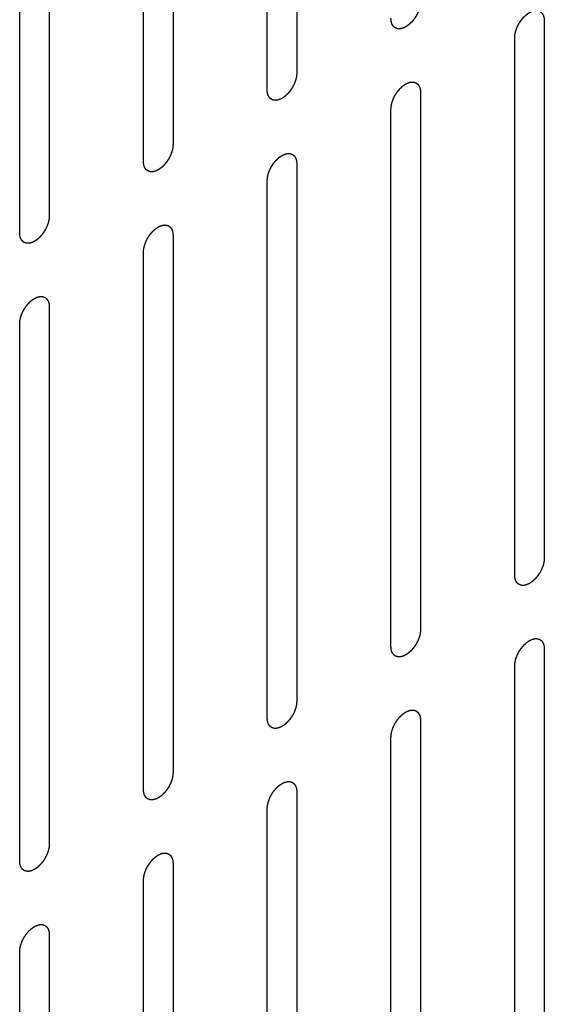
# Model space of a CAD drawing. Header units: inches. Extents: x 6 to 353, y 6 to 228.
# Tile 344 of 372: x 337.136 to 338.075, y 192.688 to 194.448. Entities that reach past the tile are written whole.
import ezdxf

# ---------------------------------------------------------------- set-up
doc = ezdxf.new("R2010")
doc.units = ezdxf.units.IN
doc.header["$LTSCALE"] = 19.946667
doc.header["$MEASUREMENT"] = 0
doc.linetypes.add('HIDDEN', pattern=[0.2, 0.1, -0.1])
doc.layers.add('08_ALL_COSMETICS', color=7, linetype='CONTINUOUS')

msp = doc.modelspace()

# ---------------------------------------------------------------- linework, layer by layer
at = {"layer": '08_ALL_COSMETICS', "color": 7, "linetype": 'HIDDEN'}
for p, q in [((337.6321, 195.3129), (337.6321, 194.3535)), ((337.579, 194.3229), (337.579, 195.2823)), ((337.4107, 195.1852), (337.4107, 194.2258)), ((337.3577, 194.1951), (337.3577, 195.1545)), ((337.1894, 195.0574), (337.1894, 194.098)), ((337.1364, 194.0674), (337.1364, 195.0268)), ((338.0747, 194.4458), (338.0747, 193.4864)), ((338.0217, 193.4558), (338.0217, 194.4152)), ((337.8534, 194.318), (337.8534, 193.3586)), ((337.8004, 193.328), (337.8004, 194.2874)), ((337.6321, 194.1902), (337.6321, 193.2309)), ((337.579, 193.2002), (337.579, 194.1596)), ((337.4107, 194.0625), (337.4107, 193.1031)), ((337.3577, 193.0725), (337.3577, 194.0318)), ((337.1894, 193.9347), (337.1894, 192.9753)), ((337.1364, 192.9447), (337.1364, 193.9041)), ((338.0747, 193.3231), (338.0747, 192.3637)), ((338.0217, 192.3331), (338.0217, 193.2925)), ((337.8534, 193.1953), (337.8534, 192.2359)), ((337.8004, 192.2053), (337.8004, 193.1647)), ((337.6321, 193.0676), (337.6321, 192.1082)), ((337.579, 192.0775), (337.579, 193.0369)), ((337.4107, 192.9398), (337.4107, 191.9804)), ((337.3577, 191.9498), (337.3577, 192.9092)), ((337.1894, 192.812), (337.1894, 191.8526)), ((337.1364, 191.822), (337.1364, 192.7814))]:
    msp.add_line(p, q, dxfattribs=at)
for points in [[(337.8534, 194.4813), (337.8533, 194.4803), (337.8532, 194.4787), (337.853, 194.4769), (337.8529, 194.4759), (337.8529, 194.4751), (337.8527, 194.4743), (337.8525, 194.4732), (337.8521, 194.4718), (337.8518, 194.4704), (337.8516, 194.4693), (337.8514, 194.4685), (337.8511, 194.4677), (337.8507, 194.4666), (337.8502, 194.4652), (337.8497, 194.4638), (337.8493, 194.4627), (337.849, 194.4618), (337.8485, 194.461), (337.848, 194.4599), (337.8473, 194.4585), (337.8466, 194.4571), (337.846, 194.456), (337.8456, 194.4552), (337.8451, 194.4544), (337.8445, 194.4534), (337.8436, 194.4521), (337.8428, 194.4509), (337.8421, 194.4499), (337.8416, 194.4491), (337.841, 194.4484), (337.8403, 194.4475), (337.8393, 194.4464), (337.8384, 194.4452), (337.8376, 194.4443), (337.8371, 194.4436), (337.8364, 194.4431), (337.8356, 194.4423), (337.8346, 194.4413), (337.8336, 194.4404), (337.8327, 194.4396), (337.8321, 194.439), (337.8315, 194.4386), (337.8306, 194.438), (337.8295, 194.4372), (337.8284, 194.4365), (337.8276, 194.4359), (337.8272, 194.4356), (337.8269, 194.4354), (337.8265, 194.4353), (337.8261, 194.435), (337.8254, 194.4347), (337.8243, 194.4342), (337.8232, 194.4337), (337.8225, 194.4334), (337.822, 194.4332), (337.8217, 194.433), (337.8214, 194.4329), (337.821, 194.4328), (337.8203, 194.4327), (337.8192, 194.4324), (337.8182, 194.4322), (337.8175, 194.432), (337.8171, 194.4319), (337.8168, 194.4318), (337.8165, 194.4319), (337.8161, 194.4319), (337.8154, 194.4319), (337.8145, 194.432), (337.8135, 194.432), (337.8129, 194.432), (337.8125, 194.432), (337.8122, 194.432), (337.8119, 194.4321), (337.8116, 194.4323), (337.811, 194.4325), (337.8102, 194.4328), (337.8093, 194.4331), (337.8087, 194.4333), (337.8084, 194.4335), (337.8081, 194.4335), (337.8079, 194.4337), (337.8076, 194.4339), (337.8072, 194.4343), (337.8065, 194.4349), (337.8058, 194.4355), (337.8053, 194.4359), (337.805, 194.4361), (337.8048, 194.4362), (337.8047, 194.4365), (337.8045, 194.4368), (337.8041, 194.4374), (337.8036, 194.4382), (337.8031, 194.439), (337.8027, 194.4395), (337.8025, 194.4399), (337.8024, 194.4401), (337.8023, 194.4404), (337.8022, 194.4408), (337.802, 194.4415), (337.8016, 194.4425), (337.8013, 194.4435), (337.8011, 194.4442), (337.801, 194.4447), (337.8009, 194.4449), (337.8008, 194.4453), (337.8008, 194.4458), (337.8007, 194.4466), (337.8006, 194.4478), (337.8005, 194.4493), (337.8004, 194.4502), (337.8004, 194.4507)], [(338.0217, 194.4152), (338.0218, 194.4162), (338.0219, 194.4178), (338.022, 194.4196), (338.0221, 194.4206), (338.0221, 194.4214), (338.0224, 194.4223), (338.0226, 194.4233), (338.0229, 194.4247), (338.0232, 194.4261), (338.0235, 194.4272), (338.0236, 194.428), (338.024, 194.4288), (338.0244, 194.43), (338.0249, 194.4313), (338.0254, 194.4327), (338.0258, 194.4339), (338.0261, 194.4347), (338.0265, 194.4355), (338.0271, 194.4366), (338.0278, 194.438), (338.0285, 194.4394), (338.029, 194.4405), (338.0294, 194.4413), (338.0299, 194.4421), (338.0306, 194.4431), (338.0314, 194.4444), (338.0323, 194.4456), (338.0329, 194.4467), (338.0334, 194.4474), (338.034, 194.4481), (338.0348, 194.449), (338.0357, 194.4501), (338.0367, 194.4513), (338.0374, 194.4522), (338.038, 194.4529), (338.0386, 194.4534), (338.0394, 194.4542), (338.0405, 194.4552), (338.0415, 194.4561), (338.0423, 194.4569), (338.0429, 194.4575), (338.0436, 194.4579), (338.0445, 194.4585), (338.0456, 194.4593), (338.0467, 194.4601), (338.0474, 194.4606), (338.0479, 194.4609), (338.0482, 194.4611), (338.0485, 194.4613), (338.0489, 194.4615), (338.0497, 194.4618), (338.0508, 194.4623), (338.0518, 194.4628), (338.0526, 194.4632), (338.053, 194.4633), (338.0533, 194.4635), (338.0537, 194.4636), (338.0541, 194.4637), (338.0548, 194.4638), (338.0558, 194.4641), (338.0569, 194.4643), (338.0576, 194.4645), (338.058, 194.4646), (338.0583, 194.4647), (338.0586, 194.4646), (338.059, 194.4646), (338.0596, 194.4646), (338.0606, 194.4646), (338.0615, 194.4645), (338.0622, 194.4645), (338.0626, 194.4645), (338.0629, 194.4645), (338.0631, 194.4644), (338.0635, 194.4643), (338.0641, 194.464), (338.0649, 194.4637), (338.0658, 194.4634), (338.0664, 194.4632), (338.0667, 194.4631), (338.067, 194.463), (338.0671, 194.4628), (338.0674, 194.4626), (338.0679, 194.4622), (338.0686, 194.4616), (338.0693, 194.461), (338.0698, 194.4606), (338.07, 194.4604), (338.0702, 194.4603), (338.0704, 194.46), (338.0706, 194.4597), (338.0709, 194.4591), (338.0715, 194.4583), (338.072, 194.4575), (338.0723, 194.457), (338.0725, 194.4566), (338.0727, 194.4564), (338.0728, 194.4561), (338.0729, 194.4557), (338.0731, 194.455), (338.0734, 194.454), (338.0737, 194.453), (338.074, 194.4523), (338.0741, 194.4519), (338.0742, 194.4516), (338.0742, 194.4512), (338.0743, 194.4507), (338.0743, 194.4499), (338.0744, 194.4487), (338.0746, 194.4472), (338.0747, 194.4463), (338.0747, 194.4458)], [(337.6321, 194.3535), (337.632, 194.3525), (337.6318, 194.3509), (337.6317, 194.3491), (337.6316, 194.3481), (337.6316, 194.3473), (337.6314, 194.3465), (337.6311, 194.3454), (337.6308, 194.344), (337.6305, 194.3426), (337.6302, 194.3415), (337.6301, 194.3407), (337.6297, 194.3399), (337.6294, 194.3388), (337.6288, 194.3374), (337.6283, 194.336), (337.6279, 194.3349), (337.6277, 194.334), (337.6272, 194.3332), (337.6267, 194.3321), (337.626, 194.3307), (337.6253, 194.3293), (337.6247, 194.3282), (337.6243, 194.3274), (337.6238, 194.3267), (337.6231, 194.3256), (337.6223, 194.3244), (337.6215, 194.3231), (337.6208, 194.3221), (337.6203, 194.3213), (337.6197, 194.3206), (337.619, 194.3197), (337.618, 194.3186), (337.6171, 194.3174), (337.6163, 194.3165), (337.6158, 194.3158), (337.6151, 194.3153), (337.6143, 194.3145), (337.6133, 194.3136), (337.6122, 194.3126), (337.6114, 194.3118), (337.6108, 194.3112), (337.6101, 194.3108), (337.6093, 194.3102), (337.6082, 194.3094), (337.6071, 194.3087), (337.6063, 194.3081), (337.6059, 194.3078), (337.6055, 194.3076), (337.6052, 194.3075), (337.6048, 194.3073), (337.604, 194.3069), (337.603, 194.3064), (337.6019, 194.3059), (337.6011, 194.3056), (337.6007, 194.3054), (337.6004, 194.3052), (337.6001, 194.3052), (337.5997, 194.3051), (337.599, 194.3049), (337.5979, 194.3047), (337.5969, 194.3044), (337.5962, 194.3043), (337.5958, 194.3042), (337.5954, 194.3041), (337.5952, 194.3041), (337.5948, 194.3041), (337.5941, 194.3041), (337.5932, 194.3042), (337.5922, 194.3042), (337.5915, 194.3042), (337.5912, 194.3043), (337.5909, 194.3042), (337.5906, 194.3044), (337.5903, 194.3045), (337.5897, 194.3047), (337.5888, 194.305), (337.588, 194.3053), (337.5874, 194.3055), (337.5871, 194.3057), (337.5868, 194.3057), (337.5866, 194.3059), (337.5863, 194.3062), (337.5858, 194.3066), (337.5852, 194.3071), (337.5845, 194.3077), (337.584, 194.3081), (337.5837, 194.3083), (337.5835, 194.3085), (337.5834, 194.3087), (337.5832, 194.309), (337.5828, 194.3096), (337.5823, 194.3104), (337.5818, 194.3112), (337.5814, 194.3118), (337.5812, 194.3121), (337.581, 194.3123), (337.581, 194.3126), (337.5808, 194.313), (337.5806, 194.3137), (337.5803, 194.3148), (337.58, 194.3158), (337.5798, 194.3165), (337.5797, 194.3169), (337.5795, 194.3172), (337.5795, 194.3175), (337.5795, 194.318), (337.5794, 194.3189), (337.5793, 194.32), (337.5792, 194.3215), (337.5791, 194.3224), (337.579, 194.3229)], [(337.8004, 194.2874), (337.8004, 194.2884), (337.8006, 194.29), (337.8007, 194.2918), (337.8008, 194.2929), (337.8008, 194.2936), (337.8011, 194.2945), (337.8013, 194.2956), (337.8016, 194.2969), (337.8019, 194.2983), (337.8022, 194.2994), (337.8023, 194.3002), (337.8027, 194.3011), (337.8031, 194.3022), (337.8036, 194.3036), (337.8041, 194.305), (337.8045, 194.3061), (337.8048, 194.3069), (337.8052, 194.3077), (337.8058, 194.3088), (337.8065, 194.3102), (337.8071, 194.3116), (337.8077, 194.3127), (337.8081, 194.3136), (337.8086, 194.3143), (337.8093, 194.3153), (337.8101, 194.3166), (337.8109, 194.3179), (337.8116, 194.3189), (337.8121, 194.3197), (337.8127, 194.3203), (337.8134, 194.3212), (337.8144, 194.3224), (337.8153, 194.3235), (337.8161, 194.3244), (337.8167, 194.3251), (337.8173, 194.3257), (337.8181, 194.3264), (337.8192, 194.3274), (337.8202, 194.3284), (337.821, 194.3291), (337.8216, 194.3297), (337.8223, 194.3301), (337.8232, 194.3308), (337.8243, 194.3315), (337.8253, 194.3323), (337.8261, 194.3328), (337.8265, 194.3331), (337.8269, 194.3334), (337.8272, 194.3335), (337.8276, 194.3337), (337.8284, 194.334), (337.8294, 194.3345), (337.8305, 194.335), (337.8313, 194.3354), (337.8317, 194.3356), (337.832, 194.3357), (337.8323, 194.3358), (337.8327, 194.3359), (337.8335, 194.3361), (337.8345, 194.3363), (337.8355, 194.3365), (337.8363, 194.3367), (337.8367, 194.3368), (337.837, 194.3369), (337.8373, 194.3368), (337.8376, 194.3368), (337.8383, 194.3368), (337.8393, 194.3368), (337.8402, 194.3367), (337.8409, 194.3367), (337.8413, 194.3367), (337.8416, 194.3367), (337.8418, 194.3366), (337.8421, 194.3365), (337.8427, 194.3362), (337.8436, 194.3359), (337.8444, 194.3356), (337.845, 194.3354), (337.8454, 194.3353), (337.8456, 194.3352), (337.8458, 194.335), (337.8461, 194.3348), (337.8466, 194.3344), (337.8473, 194.3338), (337.8479, 194.3333), (337.8484, 194.3329), (337.8487, 194.3326), (337.8489, 194.3325), (337.8491, 194.3322), (337.8493, 194.3319), (337.8496, 194.3313), (337.8501, 194.3305), (337.8506, 194.3297), (337.851, 194.3292), (337.8512, 194.3289), (337.8514, 194.3286), (337.8514, 194.3283), (337.8516, 194.3279), (337.8518, 194.3272), (337.8521, 194.3262), (337.8524, 194.3252), (337.8526, 194.3245), (337.8528, 194.3241), (337.8529, 194.3238), (337.8529, 194.3234), (337.8529, 194.3229), (337.853, 194.3221), (337.8531, 194.3209), (337.8533, 194.3195), (337.8533, 194.3185), (337.8534, 194.318)], [(337.4107, 194.2258), (337.4107, 194.2247), (337.4105, 194.2232), (337.4104, 194.2213), (337.4103, 194.2203), (337.4103, 194.2195), (337.41, 194.2187), (337.4098, 194.2176), (337.4095, 194.2162), (337.4092, 194.2149), (337.4089, 194.2138), (337.4088, 194.2129), (337.4084, 194.2121), (337.408, 194.211), (337.4075, 194.2096), (337.407, 194.2082), (337.4066, 194.2071), (337.4063, 194.2063), (337.4059, 194.2054), (337.4053, 194.2043), (337.4046, 194.2029), (337.4039, 194.2016), (337.4034, 194.2005), (337.403, 194.1996), (337.4025, 194.1989), (337.4018, 194.1978), (337.401, 194.1966), (337.4001, 194.1953), (337.3995, 194.1943), (337.399, 194.1935), (337.3984, 194.1929), (337.3976, 194.1919), (337.3967, 194.1908), (337.3957, 194.1897), (337.395, 194.1888), (337.3944, 194.188), (337.3938, 194.1875), (337.393, 194.1867), (337.3919, 194.1858), (337.3909, 194.1848), (337.3901, 194.1841), (337.3895, 194.1834), (337.3888, 194.183), (337.3879, 194.1824), (337.3868, 194.1817), (337.3858, 194.1809), (337.385, 194.1804), (337.3846, 194.1801), (337.3842, 194.1798), (337.3839, 194.1797), (337.3835, 194.1795), (337.3827, 194.1791), (337.3816, 194.1786), (337.3806, 194.1781), (337.3798, 194.1778), (337.3794, 194.1776), (337.3791, 194.1774), (337.3788, 194.1774), (337.3783, 194.1773), (337.3776, 194.1771), (337.3766, 194.1769), (337.3756, 194.1766), (337.3748, 194.1765), (337.3744, 194.1764), (337.3741, 194.1763), (337.3738, 194.1763), (337.3735, 194.1763), (337.3728, 194.1764), (337.3718, 194.1764), (337.3709, 194.1764), (337.3702, 194.1765), (337.3698, 194.1765), (337.3695, 194.1765), (337.3693, 194.1766), (337.369, 194.1767), (337.3684, 194.1769), (337.3675, 194.1772), (337.3667, 194.1775), (337.3661, 194.1778), (337.3657, 194.1779), (337.3655, 194.178), (337.3653, 194.1782), (337.365, 194.1784), (337.3645, 194.1788), (337.3638, 194.1793), (337.3631, 194.1799), (337.3627, 194.1803), (337.3624, 194.1805), (337.3622, 194.1807), (337.362, 194.1809), (337.3618, 194.1813), (337.3615, 194.1818), (337.361, 194.1826), (337.3605, 194.1834), (337.3601, 194.184), (337.3599, 194.1843), (337.3597, 194.1845), (337.3597, 194.1849), (337.3595, 194.1853), (337.3593, 194.186), (337.359, 194.187), (337.3587, 194.188), (337.3584, 194.1887), (337.3583, 194.1891), (337.3582, 194.1894), (337.3582, 194.1898), (337.3582, 194.1902), (337.3581, 194.1911), (337.358, 194.1923), (337.3578, 194.1937), (337.3578, 194.1947), (337.3577, 194.1951)], [(337.579, 194.1596), (337.5791, 194.1607), (337.5792, 194.1622), (337.5794, 194.164), (337.5795, 194.1651), (337.5795, 194.1659), (337.5797, 194.1667), (337.58, 194.1678), (337.5803, 194.1692), (337.5806, 194.1705), (337.5809, 194.1716), (337.581, 194.1724), (337.5813, 194.1733), (337.5817, 194.1744), (337.5822, 194.1758), (337.5827, 194.1772), (337.5832, 194.1783), (337.5834, 194.1791), (337.5839, 194.18), (337.5844, 194.1811), (337.5851, 194.1824), (337.5858, 194.1838), (337.5864, 194.1849), (337.5868, 194.1858), (337.5873, 194.1865), (337.588, 194.1875), (337.5888, 194.1888), (337.5896, 194.1901), (337.5903, 194.1911), (337.5908, 194.1919), (337.5914, 194.1925), (337.5921, 194.1935), (337.5931, 194.1946), (337.594, 194.1957), (337.5948, 194.1966), (337.5953, 194.1973), (337.596, 194.1979), (337.5968, 194.1987), (337.5978, 194.1996), (337.5989, 194.2006), (337.5997, 194.2013), (337.6003, 194.202), (337.601, 194.2024), (337.6018, 194.203), (337.6029, 194.2037), (337.604, 194.2045), (337.6048, 194.205), (337.6052, 194.2053), (337.6055, 194.2056), (337.6059, 194.2057), (337.6063, 194.2059), (337.607, 194.2062), (337.6081, 194.2067), (337.6092, 194.2072), (337.6099, 194.2076), (337.6104, 194.2078), (337.6107, 194.208), (337.611, 194.208), (337.6114, 194.2081), (337.6121, 194.2083), (337.6132, 194.2085), (337.6142, 194.2087), (337.6149, 194.2089), (337.6153, 194.209), (337.6157, 194.2091), (337.6159, 194.2091), (337.6163, 194.2091), (337.617, 194.209), (337.6179, 194.209), (337.6189, 194.209), (337.6196, 194.2089), (337.6199, 194.2089), (337.6202, 194.2089), (337.6205, 194.2088), (337.6208, 194.2087), (337.6214, 194.2085), (337.6223, 194.2082), (337.6231, 194.2078), (337.6237, 194.2076), (337.624, 194.2075), (337.6243, 194.2074), (337.6245, 194.2072), (337.6248, 194.207), (337.6253, 194.2066), (337.6259, 194.2061), (337.6266, 194.2055), (337.6271, 194.2051), (337.6274, 194.2049), (337.6276, 194.2047), (337.6277, 194.2044), (337.6279, 194.2041), (337.6283, 194.2036), (337.6288, 194.2028), (337.6293, 194.202), (337.6297, 194.2014), (337.6299, 194.2011), (337.63, 194.2009), (337.6301, 194.2005), (337.6302, 194.2001), (337.6305, 194.1994), (337.6308, 194.1984), (337.6311, 194.1974), (337.6313, 194.1967), (337.6314, 194.1963), (337.6316, 194.196), (337.6316, 194.1956), (337.6316, 194.1952), (337.6317, 194.1943), (337.6318, 194.1931), (337.6319, 194.1917), (337.632, 194.1907), (337.6321, 194.1902)], [(337.1894, 194.098), (337.1893, 194.0969), (337.1892, 194.0954), (337.1891, 194.0936), (337.189, 194.0925), (337.1889, 194.0918), (337.1887, 194.0909), (337.1885, 194.0898), (337.1882, 194.0885), (337.1879, 194.0871), (337.1876, 194.086), (337.1874, 194.0852), (337.1871, 194.0843), (337.1867, 194.0832), (337.1862, 194.0818), (337.1857, 194.0804), (337.1853, 194.0793), (337.185, 194.0785), (337.1846, 194.0777), (337.184, 194.0765), (337.1833, 194.0752), (337.1826, 194.0738), (337.1821, 194.0727), (337.1817, 194.0718), (337.1811, 194.0711), (337.1805, 194.0701), (337.1796, 194.0688), (337.1788, 194.0675), (337.1781, 194.0665), (337.1777, 194.0657), (337.1771, 194.0651), (337.1763, 194.0642), (337.1754, 194.063), (337.1744, 194.0619), (337.1737, 194.061), (337.1731, 194.0603), (337.1725, 194.0597), (337.1716, 194.0589), (337.1706, 194.058), (337.1696, 194.057), (337.1688, 194.0563), (337.1682, 194.0556), (337.1675, 194.0552), (337.1666, 194.0546), (337.1655, 194.0539), (337.1644, 194.0531), (337.1637, 194.0526), (337.1632, 194.0523), (337.1629, 194.052), (337.1626, 194.0519), (337.1621, 194.0517), (337.1614, 194.0514), (337.1603, 194.0509), (337.1593, 194.0504), (337.1585, 194.05), (337.1581, 194.0498), (337.1577, 194.0496), (337.1574, 194.0496), (337.157, 194.0495), (337.1563, 194.0493), (337.1553, 194.0491), (337.1542, 194.0489), (337.1535, 194.0487), (337.1531, 194.0486), (337.1528, 194.0485), (337.1525, 194.0485), (337.1521, 194.0486), (337.1515, 194.0486), (337.1505, 194.0486), (337.1496, 194.0487), (337.1489, 194.0487), (337.1485, 194.0487), (337.1482, 194.0487), (337.148, 194.0488), (337.1476, 194.0489), (337.147, 194.0491), (337.1462, 194.0494), (337.1453, 194.0498), (337.1447, 194.05), (337.1444, 194.0501), (337.1441, 194.0502), (337.1439, 194.0504), (337.1437, 194.0506), (337.1432, 194.051), (337.1425, 194.0516), (337.1418, 194.0521), (337.1413, 194.0525), (337.1411, 194.0528), (337.1408, 194.0529), (337.1407, 194.0532), (337.1405, 194.0535), (337.1402, 194.054), (337.1396, 194.0548), (337.1391, 194.0557), (337.1388, 194.0562), (337.1386, 194.0565), (337.1384, 194.0568), (337.1383, 194.0571), (337.1382, 194.0575), (337.138, 194.0582), (337.1377, 194.0592), (337.1373, 194.0602), (337.1371, 194.0609), (337.137, 194.0613), (337.1369, 194.0616), (337.1369, 194.062), (337.1368, 194.0625), (337.1368, 194.0633), (337.1366, 194.0645), (337.1365, 194.0659), (337.1364, 194.0669), (337.1364, 194.0674)], [(337.3577, 194.0318), (337.3578, 194.0329), (337.3579, 194.0344), (337.3581, 194.0363), (337.3582, 194.0373), (337.3582, 194.0381), (337.3584, 194.0389), (337.3586, 194.04), (337.359, 194.0414), (337.3593, 194.0427), (337.3595, 194.0438), (337.3597, 194.0447), (337.36, 194.0455), (337.3604, 194.0466), (337.3609, 194.048), (337.3614, 194.0494), (337.3618, 194.0505), (337.3621, 194.0513), (337.3626, 194.0522), (337.3631, 194.0533), (337.3638, 194.0547), (337.3645, 194.056), (337.3651, 194.0571), (337.3654, 194.058), (337.366, 194.0587), (337.3666, 194.0598), (337.3675, 194.061), (337.3683, 194.0623), (337.369, 194.0633), (337.3695, 194.0641), (337.37, 194.0648), (337.3708, 194.0657), (337.3718, 194.0668), (337.3727, 194.068), (337.3735, 194.0688), (337.374, 194.0696), (337.3747, 194.0701), (337.3755, 194.0709), (337.3765, 194.0718), (337.3775, 194.0728), (337.3784, 194.0736), (337.379, 194.0742), (337.3796, 194.0746), (337.3805, 194.0752), (337.3816, 194.076), (337.3827, 194.0767), (337.3835, 194.0772), (337.3839, 194.0775), (337.3842, 194.0778), (337.3845, 194.0779), (337.385, 194.0781), (337.3857, 194.0785), (337.3868, 194.079), (337.3879, 194.0795), (337.3886, 194.0798), (337.3891, 194.08), (337.3894, 194.0802), (337.3897, 194.0802), (337.3901, 194.0803), (337.3908, 194.0805), (337.3919, 194.0807), (337.3929, 194.081), (337.3936, 194.0811), (337.394, 194.0812), (337.3943, 194.0813), (337.3946, 194.0813), (337.395, 194.0813), (337.3957, 194.0812), (337.3966, 194.0812), (337.3976, 194.0812), (337.3982, 194.0812), (337.3986, 194.0811), (337.3989, 194.0812), (337.3991, 194.081), (337.3995, 194.0809), (337.4001, 194.0807), (337.4009, 194.0804), (337.4018, 194.0801), (337.4024, 194.0799), (337.4027, 194.0797), (337.403, 194.0797), (337.4032, 194.0795), (337.4035, 194.0792), (337.4039, 194.0788), (337.4046, 194.0783), (337.4053, 194.0777), (337.4058, 194.0773), (337.406, 194.0771), (337.4063, 194.0769), (337.4064, 194.0767), (337.4066, 194.0763), (337.407, 194.0758), (337.4075, 194.075), (337.408, 194.0742), (337.4083, 194.0736), (337.4085, 194.0733), (337.4087, 194.0731), (337.4088, 194.0727), (337.4089, 194.0724), (337.4091, 194.0716), (337.4095, 194.0706), (337.4098, 194.0696), (337.41, 194.0689), (337.4101, 194.0685), (337.4102, 194.0682), (337.4102, 194.0678), (337.4103, 194.0674), (337.4104, 194.0665), (337.4105, 194.0653), (337.4106, 194.0639), (337.4107, 194.0629), (337.4107, 194.0625)], [(337.1364, 193.9041), (337.1365, 193.9051), (337.1366, 193.9067), (337.1367, 193.9085), (337.1368, 193.9095), (337.1369, 193.9103), (337.1371, 193.9111), (337.1373, 193.9122), (337.1376, 193.9136), (337.1379, 193.915), (337.1382, 193.9161), (337.1384, 193.9169), (337.1387, 193.9177), (337.1391, 193.9188), (337.1396, 193.9202), (337.1401, 193.9216), (337.1405, 193.9227), (337.1408, 193.9236), (337.1412, 193.9244), (337.1418, 193.9255), (337.1425, 193.9269), (337.1432, 193.9283), (337.1437, 193.9294), (337.1441, 193.9302), (337.1447, 193.931), (337.1453, 193.932), (337.1462, 193.9332), (337.147, 193.9345), (337.1477, 193.9355), (337.1481, 193.9363), (337.1487, 193.937), (337.1495, 193.9379), (337.1504, 193.939), (337.1514, 193.9402), (337.1521, 193.9411), (337.1527, 193.9418), (337.1533, 193.9423), (337.1542, 193.9431), (337.1552, 193.9441), (337.1562, 193.945), (337.157, 193.9458), (337.1576, 193.9464), (337.1583, 193.9468), (337.1592, 193.9474), (337.1603, 193.9482), (337.1614, 193.9489), (337.1621, 193.9495), (337.1626, 193.9498), (337.1629, 193.95), (337.1632, 193.9501), (337.1637, 193.9503), (337.1644, 193.9507), (337.1655, 193.9512), (337.1665, 193.9517), (337.1673, 193.952), (337.1677, 193.9522), (337.1681, 193.9524), (337.1684, 193.9524), (337.1688, 193.9526), (337.1695, 193.9527), (337.1705, 193.953), (337.1716, 193.9532), (337.1723, 193.9534), (337.1727, 193.9534), (337.173, 193.9535), (337.1733, 193.9535), (337.1737, 193.9535), (337.1743, 193.9535), (337.1753, 193.9534), (337.1762, 193.9534), (337.1769, 193.9534), (337.1773, 193.9534), (337.1776, 193.9534), (337.1778, 193.9532), (337.1782, 193.9531), (337.1788, 193.9529), (337.1796, 193.9526), (337.1805, 193.9523), (337.1811, 193.9521), (337.1814, 193.9519), (337.1817, 193.9519), (337.1819, 193.9517), (337.1821, 193.9515), (337.1826, 193.9511), (337.1833, 193.9505), (337.184, 193.9499), (337.1845, 193.9495), (337.1847, 193.9493), (337.1849, 193.9491), (337.1851, 193.9489), (337.1853, 193.9486), (337.1856, 193.948), (337.1862, 193.9472), (337.1867, 193.9464), (337.187, 193.9458), (337.1872, 193.9455), (337.1874, 193.9453), (337.1875, 193.945), (337.1876, 193.9446), (337.1878, 193.9439), (337.1881, 193.9429), (337.1884, 193.9418), (337.1887, 193.9411), (337.1888, 193.9407), (337.1889, 193.9404), (337.1889, 193.9401), (337.189, 193.9396), (337.189, 193.9388), (337.1892, 193.9376), (337.1893, 193.9361), (337.1894, 193.9352), (337.1894, 193.9347)], [(338.0747, 193.4864), (338.0746, 193.4854), (338.0745, 193.4838), (338.0744, 193.482), (338.0743, 193.481), (338.0742, 193.4802), (338.074, 193.4793), (338.0738, 193.4783), (338.0735, 193.4769), (338.0732, 193.4755), (338.0729, 193.4744), (338.0727, 193.4736), (338.0724, 193.4728), (338.072, 193.4716), (338.0715, 193.4703), (338.071, 193.4689), (338.0706, 193.4677), (338.0703, 193.4669), (338.0699, 193.4661), (338.0693, 193.465), (338.0686, 193.4636), (338.0679, 193.4622), (338.0674, 193.4611), (338.067, 193.4603), (338.0664, 193.4595), (338.0658, 193.4585), (338.0649, 193.4572), (338.0641, 193.456), (338.0634, 193.4549), (338.063, 193.4542), (338.0624, 193.4535), (338.0616, 193.4526), (338.0607, 193.4515), (338.0597, 193.4503), (338.059, 193.4494), (338.0584, 193.4487), (338.0578, 193.4482), (338.0569, 193.4474), (338.0559, 193.4464), (338.0549, 193.4455), (338.0541, 193.4447), (338.0534, 193.4441), (338.0528, 193.4437), (338.0519, 193.4431), (338.0508, 193.4423), (338.0497, 193.4415), (338.049, 193.441), (338.0485, 193.4407), (338.0482, 193.4405), (338.0479, 193.4403), (338.0474, 193.4401), (338.0467, 193.4398), (338.0456, 193.4393), (338.0445, 193.4388), (338.0438, 193.4384), (338.0434, 193.4383), (338.043, 193.4381), (338.0427, 193.438), (338.0423, 193.4379), (338.0416, 193.4378), (338.0406, 193.4375), (338.0395, 193.4373), (338.0388, 193.4371), (338.0384, 193.437), (338.0381, 193.4369), (338.0378, 193.437), (338.0374, 193.437), (338.0368, 193.437), (338.0358, 193.437), (338.0349, 193.4371), (338.0342, 193.4371), (338.0338, 193.4371), (338.0335, 193.4371), (338.0333, 193.4372), (338.0329, 193.4373), (338.0323, 193.4376), (338.0315, 193.4379), (338.0306, 193.4382), (338.03, 193.4384), (338.0297, 193.4385), (338.0294, 193.4386), (338.0292, 193.4388), (338.029, 193.439), (338.0285, 193.4394), (338.0278, 193.44), (338.0271, 193.4406), (338.0266, 193.4409), (338.0264, 193.4412), (338.0261, 193.4413), (338.026, 193.4416), (338.0258, 193.4419), (338.0254, 193.4425), (338.0249, 193.4433), (338.0244, 193.4441), (338.0241, 193.4446), (338.0239, 193.445), (338.0237, 193.4452), (338.0236, 193.4455), (338.0235, 193.4459), (338.0233, 193.4466), (338.023, 193.4476), (338.0226, 193.4486), (338.0224, 193.4493), (338.0223, 193.4497), (338.0222, 193.45), (338.0222, 193.4504), (338.0221, 193.4509), (338.022, 193.4517), (338.0219, 193.4529), (338.0218, 193.4544), (338.0217, 193.4553), (338.0217, 193.4558)], [(337.8534, 193.3586), (337.8533, 193.3576), (337.8532, 193.356), (337.853, 193.3542), (337.8529, 193.3532), (337.8529, 193.3524), (337.8527, 193.3516), (337.8525, 193.3505), (337.8521, 193.3491), (337.8518, 193.3477), (337.8516, 193.3466), (337.8514, 193.3458), (337.8511, 193.345), (337.8507, 193.3439), (337.8502, 193.3425), (337.8497, 193.3411), (337.8493, 193.34), (337.849, 193.3391), (337.8485, 193.3383), (337.848, 193.3372), (337.8473, 193.3358), (337.8466, 193.3344), (337.846, 193.3333), (337.8456, 193.3325), (337.8451, 193.3317), (337.8445, 193.3307), (337.8436, 193.3294), (337.8428, 193.3282), (337.8421, 193.3272), (337.8416, 193.3264), (337.841, 193.3257), (337.8403, 193.3248), (337.8393, 193.3237), (337.8384, 193.3225), (337.8376, 193.3216), (337.8371, 193.3209), (337.8364, 193.3204), (337.8356, 193.3196), (337.8346, 193.3186), (337.8336, 193.3177), (337.8327, 193.3169), (337.8321, 193.3163), (337.8315, 193.3159), (337.8306, 193.3153), (337.8295, 193.3145), (337.8284, 193.3138), (337.8276, 193.3132), (337.8272, 193.3129), (337.8269, 193.3127), (337.8265, 193.3126), (337.8261, 193.3124), (337.8254, 193.312), (337.8243, 193.3115), (337.8232, 193.311), (337.8225, 193.3107), (337.822, 193.3105), (337.8217, 193.3103), (337.8214, 193.3102), (337.821, 193.3101), (337.8203, 193.31), (337.8192, 193.3097), (337.8182, 193.3095), (337.8175, 193.3093), (337.8171, 193.3093), (337.8168, 193.3092), (337.8165, 193.3092), (337.8161, 193.3092), (337.8154, 193.3092), (337.8145, 193.3093), (337.8135, 193.3093), (337.8129, 193.3093), (337.8125, 193.3093), (337.8122, 193.3093), (337.8119, 193.3094), (337.8116, 193.3096), (337.811, 193.3098), (337.8102, 193.3101), (337.8093, 193.3104), (337.8087, 193.3106), (337.8084, 193.3108), (337.8081, 193.3108), (337.8079, 193.311), (337.8076, 193.3112), (337.8072, 193.3116), (337.8065, 193.3122), (337.8058, 193.3128), (337.8053, 193.3132), (337.805, 193.3134), (337.8048, 193.3135), (337.8047, 193.3138), (337.8045, 193.3141), (337.8041, 193.3147), (337.8036, 193.3155), (337.8031, 193.3163), (337.8027, 193.3169), (337.8025, 193.3172), (337.8024, 193.3174), (337.8023, 193.3177), (337.8022, 193.3181), (337.802, 193.3188), (337.8016, 193.3198), (337.8013, 193.3209), (337.8011, 193.3216), (337.801, 193.322), (337.8009, 193.3222), (337.8008, 193.3226), (337.8008, 193.3231), (337.8007, 193.3239), (337.8006, 193.3251), (337.8005, 193.3266), (337.8004, 193.3275), (337.8004, 193.328)], [(338.0217, 193.2925), (338.0218, 193.2935), (338.0219, 193.2951), (338.022, 193.2969), (338.0221, 193.298), (338.0221, 193.2987), (338.0224, 193.2996), (338.0226, 193.3007), (338.0229, 193.302), (338.0232, 193.3034), (338.0235, 193.3045), (338.0236, 193.3053), (338.024, 193.3062), (338.0244, 193.3073), (338.0249, 193.3087), (338.0254, 193.31), (338.0258, 193.3112), (338.0261, 193.312), (338.0265, 193.3128), (338.0271, 193.3139), (338.0278, 193.3153), (338.0285, 193.3167), (338.029, 193.3178), (338.0294, 193.3186), (338.0299, 193.3194), (338.0306, 193.3204), (338.0314, 193.3217), (338.0323, 193.323), (338.0329, 193.324), (338.0334, 193.3248), (338.034, 193.3254), (338.0348, 193.3263), (338.0357, 193.3275), (338.0367, 193.3286), (338.0374, 193.3295), (338.038, 193.3302), (338.0386, 193.3308), (338.0394, 193.3315), (338.0405, 193.3325), (338.0415, 193.3335), (338.0423, 193.3342), (338.0429, 193.3348), (338.0436, 193.3352), (338.0445, 193.3359), (338.0456, 193.3366), (338.0467, 193.3374), (338.0474, 193.3379), (338.0479, 193.3382), (338.0482, 193.3384), (338.0485, 193.3386), (338.0489, 193.3388), (338.0497, 193.3391), (338.0508, 193.3396), (338.0518, 193.3401), (338.0526, 193.3405), (338.053, 193.3407), (338.0533, 193.3408), (338.0537, 193.3409), (338.0541, 193.341), (338.0548, 193.3411), (338.0558, 193.3414), (338.0569, 193.3416), (338.0576, 193.3418), (338.058, 193.3419), (338.0583, 193.342), (338.0586, 193.3419), (338.059, 193.3419), (338.0596, 193.3419), (338.0606, 193.3419), (338.0615, 193.3418), (338.0622, 193.3418), (338.0626, 193.3418), (338.0629, 193.3418), (338.0631, 193.3417), (338.0635, 193.3416), (338.0641, 193.3413), (338.0649, 193.341), (338.0658, 193.3407), (338.0664, 193.3405), (338.0667, 193.3404), (338.067, 193.3403), (338.0671, 193.3401), (338.0674, 193.3399), (338.0679, 193.3395), (338.0686, 193.3389), (338.0693, 193.3384), (338.0698, 193.338), (338.07, 193.3377), (338.0702, 193.3376), (338.0704, 193.3373), (338.0706, 193.337), (338.0709, 193.3364), (338.0715, 193.3356), (338.072, 193.3348), (338.0723, 193.3343), (338.0725, 193.3339), (338.0727, 193.3337), (338.0728, 193.3334), (338.0729, 193.333), (338.0731, 193.3323), (338.0734, 193.3313), (338.0737, 193.3303), (338.074, 193.3296), (338.0741, 193.3292), (338.0742, 193.3289), (338.0742, 193.3285), (338.0743, 193.328), (338.0743, 193.3272), (338.0744, 193.326), (338.0746, 193.3246), (338.0747, 193.3236), (338.0747, 193.3231)], [(337.6321, 193.2309), (337.632, 193.2298), (337.6318, 193.2283), (337.6317, 193.2264), (337.6316, 193.2254), (337.6316, 193.2246), (337.6314, 193.2238), (337.6311, 193.2227), (337.6308, 193.2213), (337.6305, 193.22), (337.6302, 193.2189), (337.6301, 193.218), (337.6297, 193.2172), (337.6294, 193.2161), (337.6288, 193.2147), (337.6283, 193.2133), (337.6279, 193.2122), (337.6277, 193.2113), (337.6272, 193.2105), (337.6267, 193.2094), (337.626, 193.208), (337.6253, 193.2066), (337.6247, 193.2056), (337.6243, 193.2047), (337.6238, 193.204), (337.6231, 193.2029), (337.6223, 193.2017), (337.6215, 193.2004), (337.6208, 193.1994), (337.6203, 193.1986), (337.6197, 193.1979), (337.619, 193.197), (337.618, 193.1959), (337.6171, 193.1947), (337.6163, 193.1938), (337.6158, 193.1931), (337.6151, 193.1926), (337.6143, 193.1918), (337.6133, 193.1909), (337.6122, 193.1899), (337.6114, 193.1891), (337.6108, 193.1885), (337.6101, 193.1881), (337.6093, 193.1875), (337.6082, 193.1867), (337.6071, 193.186), (337.6063, 193.1855), (337.6059, 193.1852), (337.6055, 193.1849), (337.6052, 193.1848), (337.6048, 193.1846), (337.604, 193.1842), (337.603, 193.1837), (337.6019, 193.1832), (337.6011, 193.1829), (337.6007, 193.1827), (337.6004, 193.1825), (337.6001, 193.1825), (337.5997, 193.1824), (337.599, 193.1822), (337.5979, 193.182), (337.5969, 193.1817), (337.5962, 193.1816), (337.5958, 193.1815), (337.5954, 193.1814), (337.5952, 193.1814), (337.5948, 193.1814), (337.5941, 193.1815), (337.5932, 193.1815), (337.5922, 193.1815), (337.5915, 193.1815), (337.5912, 193.1816), (337.5909, 193.1815), (337.5906, 193.1817), (337.5903, 193.1818), (337.5897, 193.182), (337.5888, 193.1823), (337.588, 193.1826), (337.5874, 193.1828), (337.5871, 193.183), (337.5868, 193.183), (337.5866, 193.1832), (337.5863, 193.1835), (337.5858, 193.1839), (337.5852, 193.1844), (337.5845, 193.185), (337.584, 193.1854), (337.5837, 193.1856), (337.5835, 193.1858), (337.5834, 193.186), (337.5832, 193.1863), (337.5828, 193.1869), (337.5823, 193.1877), (337.5818, 193.1885), (337.5814, 193.1891), (337.5812, 193.1894), (337.581, 193.1896), (337.581, 193.19), (337.5808, 193.1903), (337.5806, 193.1911), (337.5803, 193.1921), (337.58, 193.1931), (337.5798, 193.1938), (337.5797, 193.1942), (337.5795, 193.1945), (337.5795, 193.1948), (337.5795, 193.1953), (337.5794, 193.1962), (337.5793, 193.1974), (337.5792, 193.1988), (337.5791, 193.1998), (337.579, 193.2002)], [(337.8004, 193.1647), (337.8004, 193.1658), (337.8006, 193.1673), (337.8007, 193.1691), (337.8008, 193.1702), (337.8008, 193.1709), (337.8011, 193.1718), (337.8013, 193.1729), (337.8016, 193.1742), (337.8019, 193.1756), (337.8022, 193.1767), (337.8023, 193.1775), (337.8027, 193.1784), (337.8031, 193.1795), (337.8036, 193.1809), (337.8041, 193.1823), (337.8045, 193.1834), (337.8048, 193.1842), (337.8052, 193.185), (337.8058, 193.1862), (337.8065, 193.1875), (337.8071, 193.1889), (337.8077, 193.19), (337.8081, 193.1909), (337.8086, 193.1916), (337.8093, 193.1926), (337.8101, 193.1939), (337.8109, 193.1952), (337.8116, 193.1962), (337.8121, 193.197), (337.8127, 193.1976), (337.8134, 193.1985), (337.8144, 193.1997), (337.8153, 193.2008), (337.8161, 193.2017), (337.8167, 193.2024), (337.8173, 193.203), (337.8181, 193.2038), (337.8192, 193.2047), (337.8202, 193.2057), (337.821, 193.2064), (337.8216, 193.207), (337.8223, 193.2075), (337.8232, 193.2081), (337.8243, 193.2088), (337.8253, 193.2096), (337.8261, 193.2101), (337.8265, 193.2104), (337.8269, 193.2107), (337.8272, 193.2108), (337.8276, 193.211), (337.8284, 193.2113), (337.8294, 193.2118), (337.8305, 193.2123), (337.8313, 193.2127), (337.8317, 193.2129), (337.832, 193.2131), (337.8323, 193.2131), (337.8327, 193.2132), (337.8335, 193.2134), (337.8345, 193.2136), (337.8355, 193.2138), (337.8363, 193.214), (337.8367, 193.2141), (337.837, 193.2142), (337.8373, 193.2141), (337.8376, 193.2141), (337.8383, 193.2141), (337.8393, 193.2141), (337.8402, 193.214), (337.8409, 193.214), (337.8413, 193.214), (337.8416, 193.214), (337.8418, 193.2139), (337.8421, 193.2138), (337.8427, 193.2136), (337.8436, 193.2133), (337.8444, 193.2129), (337.845, 193.2127), (337.8454, 193.2126), (337.8456, 193.2125), (337.8458, 193.2123), (337.8461, 193.2121), (337.8466, 193.2117), (337.8473, 193.2111), (337.8479, 193.2106), (337.8484, 193.2102), (337.8487, 193.2099), (337.8489, 193.2098), (337.8491, 193.2095), (337.8493, 193.2092), (337.8496, 193.2087), (337.8501, 193.2079), (337.8506, 193.207), (337.851, 193.2065), (337.8512, 193.2062), (337.8514, 193.2059), (337.8514, 193.2056), (337.8516, 193.2052), (337.8518, 193.2045), (337.8521, 193.2035), (337.8524, 193.2025), (337.8526, 193.2018), (337.8528, 193.2014), (337.8529, 193.2011), (337.8529, 193.2007), (337.8529, 193.2002), (337.853, 193.1994), (337.8531, 193.1982), (337.8533, 193.1968), (337.8533, 193.1958), (337.8534, 193.1953)], [(337.4107, 193.1031), (337.4107, 193.102), (337.4105, 193.1005), (337.4104, 193.0987), (337.4103, 193.0976), (337.4103, 193.0968), (337.41, 193.096), (337.4098, 193.0949), (337.4095, 193.0935), (337.4092, 193.0922), (337.4089, 193.0911), (337.4088, 193.0903), (337.4084, 193.0894), (337.408, 193.0883), (337.4075, 193.0869), (337.407, 193.0855), (337.4066, 193.0844), (337.4063, 193.0836), (337.4059, 193.0827), (337.4053, 193.0816), (337.4046, 193.0803), (337.4039, 193.0789), (337.4034, 193.0778), (337.403, 193.0769), (337.4025, 193.0762), (337.4018, 193.0752), (337.401, 193.0739), (337.4001, 193.0726), (337.3995, 193.0716), (337.399, 193.0708), (337.3984, 193.0702), (337.3976, 193.0692), (337.3967, 193.0681), (337.3957, 193.067), (337.395, 193.0661), (337.3944, 193.0653), (337.3938, 193.0648), (337.393, 193.064), (337.3919, 193.0631), (337.3909, 193.0621), (337.3901, 193.0614), (337.3895, 193.0607), (337.3888, 193.0603), (337.3879, 193.0597), (337.3868, 193.059), (337.3858, 193.0582), (337.385, 193.0577), (337.3846, 193.0574), (337.3842, 193.0571), (337.3839, 193.057), (337.3835, 193.0568), (337.3827, 193.0564), (337.3816, 193.0559), (337.3806, 193.0555), (337.3798, 193.0551), (337.3794, 193.0549), (337.3791, 193.0547), (337.3788, 193.0547), (337.3783, 193.0546), (337.3776, 193.0544), (337.3766, 193.0542), (337.3756, 193.054), (337.3748, 193.0538), (337.3744, 193.0537), (337.3741, 193.0536), (337.3738, 193.0536), (337.3735, 193.0536), (337.3728, 193.0537), (337.3718, 193.0537), (337.3709, 193.0537), (337.3702, 193.0538), (337.3698, 193.0538), (337.3695, 193.0538), (337.3693, 193.0539), (337.369, 193.054), (337.3684, 193.0542), (337.3675, 193.0545), (337.3667, 193.0549), (337.3661, 193.0551), (337.3657, 193.0552), (337.3655, 193.0553), (337.3653, 193.0555), (337.365, 193.0557), (337.3645, 193.0561), (337.3638, 193.0566), (337.3631, 193.0572), (337.3627, 193.0576), (337.3624, 193.0578), (337.3622, 193.058), (337.362, 193.0583), (337.3618, 193.0586), (337.3615, 193.0591), (337.361, 193.0599), (337.3605, 193.0607), (337.3601, 193.0613), (337.3599, 193.0616), (337.3597, 193.0618), (337.3597, 193.0622), (337.3595, 193.0626), (337.3593, 193.0633), (337.359, 193.0643), (337.3587, 193.0653), (337.3584, 193.066), (337.3583, 193.0664), (337.3582, 193.0667), (337.3582, 193.0671), (337.3582, 193.0675), (337.3581, 193.0684), (337.358, 193.0696), (337.3578, 193.071), (337.3578, 193.072), (337.3577, 193.0725)], [(337.579, 193.0369), (337.5791, 193.038), (337.5792, 193.0395), (337.5794, 193.0414), (337.5795, 193.0424), (337.5795, 193.0432), (337.5797, 193.044), (337.58, 193.0451), (337.5803, 193.0465), (337.5806, 193.0478), (337.5809, 193.0489), (337.581, 193.0498), (337.5813, 193.0506), (337.5817, 193.0517), (337.5822, 193.0531), (337.5827, 193.0545), (337.5832, 193.0556), (337.5834, 193.0564), (337.5839, 193.0573), (337.5844, 193.0584), (337.5851, 193.0598), (337.5858, 193.0611), (337.5864, 193.0622), (337.5868, 193.0631), (337.5873, 193.0638), (337.588, 193.0649), (337.5888, 193.0661), (337.5896, 193.0674), (337.5903, 193.0684), (337.5908, 193.0692), (337.5914, 193.0698), (337.5921, 193.0708), (337.5931, 193.0719), (337.594, 193.073), (337.5948, 193.0739), (337.5953, 193.0747), (337.596, 193.0752), (337.5968, 193.076), (337.5978, 193.0769), (337.5989, 193.0779), (337.5997, 193.0786), (337.6003, 193.0793), (337.601, 193.0797), (337.6018, 193.0803), (337.6029, 193.081), (337.604, 193.0818), (337.6048, 193.0823), (337.6052, 193.0826), (337.6055, 193.0829), (337.6059, 193.083), (337.6063, 193.0832), (337.607, 193.0836), (337.6081, 193.0841), (337.6092, 193.0846), (337.6099, 193.0849), (337.6104, 193.0851), (337.6107, 193.0853), (337.611, 193.0853), (337.6114, 193.0854), (337.6121, 193.0856), (337.6132, 193.0858), (337.6142, 193.0861), (337.6149, 193.0862), (337.6153, 193.0863), (337.6157, 193.0864), (337.6159, 193.0864), (337.6163, 193.0864), (337.617, 193.0863), (337.6179, 193.0863), (337.6189, 193.0863), (337.6196, 193.0862), (337.6199, 193.0862), (337.6202, 193.0862), (337.6205, 193.0861), (337.6208, 193.086), (337.6214, 193.0858), (337.6223, 193.0855), (337.6231, 193.0852), (337.6237, 193.0849), (337.624, 193.0848), (337.6243, 193.0847), (337.6245, 193.0845), (337.6248, 193.0843), (337.6253, 193.0839), (337.6259, 193.0834), (337.6266, 193.0828), (337.6271, 193.0824), (337.6274, 193.0822), (337.6276, 193.082), (337.6277, 193.0818), (337.6279, 193.0814), (337.6283, 193.0809), (337.6288, 193.0801), (337.6293, 193.0793), (337.6297, 193.0787), (337.6299, 193.0784), (337.63, 193.0782), (337.6301, 193.0778), (337.6302, 193.0774), (337.6305, 193.0767), (337.6308, 193.0757), (337.6311, 193.0747), (337.6313, 193.074), (337.6314, 193.0736), (337.6316, 193.0733), (337.6316, 193.0729), (337.6316, 193.0725), (337.6317, 193.0716), (337.6318, 193.0704), (337.6319, 193.069), (337.632, 193.068), (337.6321, 193.0676)], [(337.1894, 192.9753), (337.1893, 192.9743), (337.1892, 192.9727), (337.1891, 192.9709), (337.189, 192.9698), (337.1889, 192.9691), (337.1887, 192.9682), (337.1885, 192.9671), (337.1882, 192.9658), (337.1879, 192.9644), (337.1876, 192.9633), (337.1874, 192.9625), (337.1871, 192.9616), (337.1867, 192.9605), (337.1862, 192.9591), (337.1857, 192.9577), (337.1853, 192.9566), (337.185, 192.9558), (337.1846, 192.955), (337.184, 192.9539), (337.1833, 192.9525), (337.1826, 192.9511), (337.1821, 192.95), (337.1817, 192.9491), (337.1811, 192.9484), (337.1805, 192.9474), (337.1796, 192.9461), (337.1788, 192.9448), (337.1781, 192.9438), (337.1777, 192.943), (337.1771, 192.9424), (337.1763, 192.9415), (337.1754, 192.9403), (337.1744, 192.9392), (337.1737, 192.9383), (337.1731, 192.9376), (337.1725, 192.937), (337.1716, 192.9363), (337.1706, 192.9353), (337.1696, 192.9343), (337.1688, 192.9336), (337.1682, 192.933), (337.1675, 192.9325), (337.1666, 192.9319), (337.1655, 192.9312), (337.1644, 192.9304), (337.1637, 192.9299), (337.1632, 192.9296), (337.1629, 192.9293), (337.1626, 192.9292), (337.1621, 192.929), (337.1614, 192.9287), (337.1603, 192.9282), (337.1593, 192.9277), (337.1585, 192.9273), (337.1581, 192.9271), (337.1577, 192.927), (337.1574, 192.9269), (337.157, 192.9268), (337.1563, 192.9266), (337.1553, 192.9264), (337.1542, 192.9262), (337.1535, 192.926), (337.1531, 192.9259), (337.1528, 192.9258), (337.1525, 192.9259), (337.1521, 192.9259), (337.1515, 192.9259), (337.1505, 192.9259), (337.1496, 192.926), (337.1489, 192.926), (337.1485, 192.926), (337.1482, 192.926), (337.148, 192.9261), (337.1476, 192.9262), (337.147, 192.9264), (337.1462, 192.9268), (337.1453, 192.9271), (337.1447, 192.9273), (337.1444, 192.9274), (337.1441, 192.9275), (337.1439, 192.9277), (337.1437, 192.9279), (337.1432, 192.9283), (337.1425, 192.9289), (337.1418, 192.9294), (337.1413, 192.9298), (337.1411, 192.9301), (337.1408, 192.9302), (337.1407, 192.9305), (337.1405, 192.9308), (337.1402, 192.9314), (337.1396, 192.9322), (337.1391, 192.933), (337.1388, 192.9335), (337.1386, 192.9338), (337.1384, 192.9341), (337.1383, 192.9344), (337.1382, 192.9348), (337.138, 192.9355), (337.1377, 192.9365), (337.1373, 192.9375), (337.1371, 192.9382), (337.137, 192.9386), (337.1369, 192.9389), (337.1369, 192.9393), (337.1368, 192.9398), (337.1368, 192.9406), (337.1366, 192.9418), (337.1365, 192.9432), (337.1364, 192.9442), (337.1364, 192.9447)], [(337.3577, 192.9092), (337.3578, 192.9102), (337.3579, 192.9118), (337.3581, 192.9136), (337.3582, 192.9146), (337.3582, 192.9154), (337.3584, 192.9162), (337.3586, 192.9173), (337.359, 192.9187), (337.3593, 192.9201), (337.3595, 192.9212), (337.3597, 192.922), (337.36, 192.9228), (337.3604, 192.9239), (337.3609, 192.9253), (337.3614, 192.9267), (337.3618, 192.9278), (337.3621, 192.9287), (337.3626, 192.9295), (337.3631, 192.9306), (337.3638, 192.932), (337.3645, 192.9334), (337.3651, 192.9345), (337.3654, 192.9353), (337.366, 192.936), (337.3666, 192.9371), (337.3675, 192.9383), (337.3683, 192.9396), (337.369, 192.9406), (337.3695, 192.9414), (337.37, 192.9421), (337.3708, 192.943), (337.3718, 192.9441), (337.3727, 192.9453), (337.3735, 192.9462), (337.374, 192.9469), (337.3747, 192.9474), (337.3755, 192.9482), (337.3765, 192.9491), (337.3775, 192.9501), (337.3784, 192.9509), (337.379, 192.9515), (337.3796, 192.9519), (337.3805, 192.9525), (337.3816, 192.9533), (337.3827, 192.954), (337.3835, 192.9546), (337.3839, 192.9548), (337.3842, 192.9551), (337.3845, 192.9552), (337.385, 192.9554), (337.3857, 192.9558), (337.3868, 192.9563), (337.3879, 192.9568), (337.3886, 192.9571), (337.3891, 192.9573), (337.3894, 192.9575), (337.3897, 192.9575), (337.3901, 192.9576), (337.3908, 192.9578), (337.3919, 192.958), (337.3929, 192.9583), (337.3936, 192.9584), (337.394, 192.9585), (337.3943, 192.9586), (337.3946, 192.9586), (337.395, 192.9586), (337.3957, 192.9586), (337.3966, 192.9585), (337.3976, 192.9585), (337.3982, 192.9585), (337.3986, 192.9584), (337.3989, 192.9585), (337.3991, 192.9583), (337.3995, 192.9582), (337.4001, 192.958), (337.4009, 192.9577), (337.4018, 192.9574), (337.4024, 192.9572), (337.4027, 192.957), (337.403, 192.957), (337.4032, 192.9568), (337.4035, 192.9565), (337.4039, 192.9561), (337.4046, 192.9556), (337.4053, 192.955), (337.4058, 192.9546), (337.406, 192.9544), (337.4063, 192.9542), (337.4064, 192.954), (337.4066, 192.9537), (337.407, 192.9531), (337.4075, 192.9523), (337.408, 192.9515), (337.4083, 192.9509), (337.4085, 192.9506), (337.4087, 192.9504), (337.4088, 192.9501), (337.4089, 192.9497), (337.4091, 192.9489), (337.4095, 192.9479), (337.4098, 192.9469), (337.41, 192.9462), (337.4101, 192.9458), (337.4102, 192.9455), (337.4102, 192.9452), (337.4103, 192.9447), (337.4104, 192.9438), (337.4105, 192.9426), (337.4106, 192.9412), (337.4107, 192.9403), (337.4107, 192.9398)], [(337.1364, 192.7814), (337.1365, 192.7824), (337.1366, 192.784), (337.1367, 192.7858), (337.1368, 192.7868), (337.1369, 192.7876), (337.1371, 192.7884), (337.1373, 192.7895), (337.1376, 192.7909), (337.1379, 192.7923), (337.1382, 192.7934), (337.1384, 192.7942), (337.1387, 192.795), (337.1391, 192.7961), (337.1396, 192.7975), (337.1401, 192.7989), (337.1405, 192.8), (337.1408, 192.8009), (337.1412, 192.8017), (337.1418, 192.8028), (337.1425, 192.8042), (337.1432, 192.8056), (337.1437, 192.8067), (337.1441, 192.8075), (337.1447, 192.8083), (337.1453, 192.8093), (337.1462, 192.8106), (337.147, 192.8118), (337.1477, 192.8128), (337.1481, 192.8136), (337.1487, 192.8143), (337.1495, 192.8152), (337.1504, 192.8163), (337.1514, 192.8175), (337.1521, 192.8184), (337.1527, 192.8191), (337.1533, 192.8196), (337.1542, 192.8204), (337.1552, 192.8214), (337.1562, 192.8223), (337.157, 192.8231), (337.1576, 192.8237), (337.1583, 192.8241), (337.1592, 192.8247), (337.1603, 192.8255), (337.1614, 192.8262), (337.1621, 192.8268), (337.1626, 192.8271), (337.1629, 192.8273), (337.1632, 192.8274), (337.1637, 192.8277), (337.1644, 192.828), (337.1655, 192.8285), (337.1665, 192.829), (337.1673, 192.8293), (337.1677, 192.8295), (337.1681, 192.8297), (337.1684, 192.8298), (337.1688, 192.8299), (337.1695, 192.83), (337.1705, 192.8303), (337.1716, 192.8305), (337.1723, 192.8307), (337.1727, 192.8307), (337.173, 192.8308), (337.1733, 192.8308), (337.1737, 192.8308), (337.1743, 192.8308), (337.1753, 192.8307), (337.1762, 192.8307), (337.1769, 192.8307), (337.1773, 192.8307), (337.1776, 192.8307), (337.1778, 192.8306), (337.1782, 192.8304), (337.1788, 192.8302), (337.1796, 192.8299), (337.1805, 192.8296), (337.1811, 192.8294), (337.1814, 192.8292), (337.1817, 192.8292), (337.1819, 192.829), (337.1821, 192.8288), (337.1826, 192.8284), (337.1833, 192.8278), (337.184, 192.8272), (337.1845, 192.8268), (337.1847, 192.8266), (337.1849, 192.8265), (337.1851, 192.8262), (337.1853, 192.8259), (337.1856, 192.8253), (337.1862, 192.8245), (337.1867, 192.8237), (337.187, 192.8231), (337.1872, 192.8228), (337.1874, 192.8226), (337.1875, 192.8223), (337.1876, 192.8219), (337.1878, 192.8212), (337.1881, 192.8202), (337.1884, 192.8192), (337.1887, 192.8184), (337.1888, 192.818), (337.1889, 192.8178), (337.1889, 192.8174), (337.189, 192.8169), (337.189, 192.8161), (337.1892, 192.8149), (337.1893, 192.8134), (337.1894, 192.8125), (337.1894, 192.812)]]:
    msp.add_open_spline(points, degree=3, knots=[0, 0, 0, 0, 0.03125, 0.046875, 0.054688, 0.0625, 0.070312, 0.078125, 0.09375, 0.109375, 0.117188, 0.125, 0.132812, 0.140625, 0.15625, 0.171875, 0.179688, 0.1875, 0.195312, 0.203125, 0.21875, 0.234375, 0.242188, 0.25, 0.257812, 0.265625, 0.28125, 0.296875, 0.304688, 0.3125, 0.320312, 0.328125, 0.34375, 0.359375, 0.367188, 0.375, 0.382812, 0.390625, 0.40625, 0.421875, 0.429688, 0.4375, 0.445312, 0.453125, 0.46875, 0.484375, 0.492188, 0.496094, 0.5, 0.503906, 0.507812, 0.515625, 0.53125, 0.546875, 0.554688, 0.558594, 0.5625, 0.566406, 0.570312, 0.578125, 0.59375, 0.609375, 0.617188, 0.621094, 0.625, 0.628906, 0.632812, 0.640625, 0.65625, 0.671875, 0.679688, 0.683594, 0.6875, 0.691406, 0.695312, 0.703125, 0.71875, 0.734375, 0.742188, 0.746094, 0.75, 0.753906, 0.757812, 0.765625, 0.78125, 0.796875, 0.804688, 0.808594, 0.8125, 0.816406, 0.820312, 0.828125, 0.84375, 0.859375, 0.867188, 0.871094, 0.875, 0.878906, 0.882812, 0.890625, 0.90625, 0.921875, 0.929688, 0.933594, 0.9375, 0.941406, 0.945312, 0.953125, 0.96875, 0.984375, 1, 1, 1, 1], dxfattribs=at)

doc.saveas('drawing.dxf')
